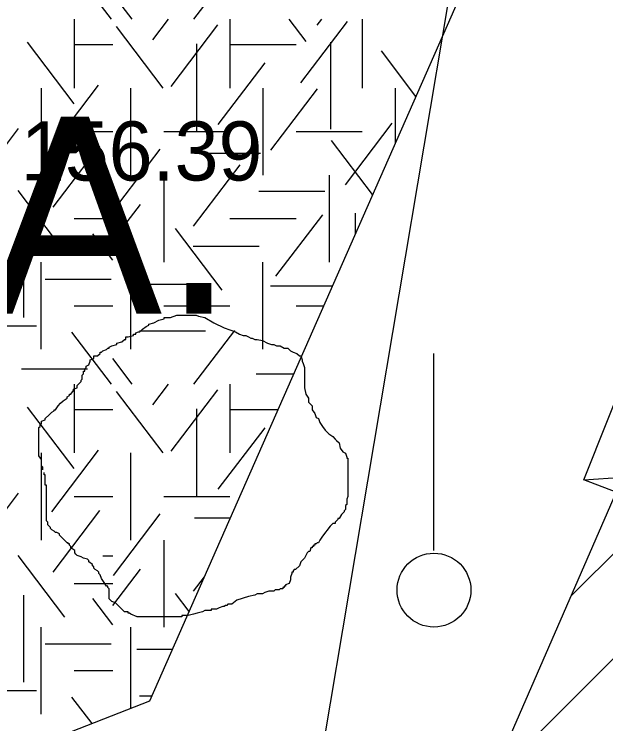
# Model space of a CAD drawing. Extents: x 419101 to 420177, y 4451541 to 4452254.
# Drawn here: x 419800.7 to 419812.72, y 4451759.36 to 4451773.77 of the extents above; entities that cross this region are included whole.
import ezdxf

# ---------------------------------------------------------------- set-up
doc = ezdxf.new("R2010")
doc.units = 0
for name, color, linetype in [('3_HALİHAZIR', 7, 'Continuous'), ('Level 28', 7, 'Continuous'), ('Level 3', 7, 'Continuous'), ('Level 41', 7, 'Continuous'), ('Level 62', 7, 'Continuous')]:
    doc.layers.add(name, color=color, linetype=linetype)

# ---------------------------------------------------------------- blocks, each defined once
blk = doc.blocks.new('YA')
at = {"layer": 'Level 41'}
blk.add_text('Y.A.', height=4, dxfattribs=at).set_placement((-5.166, -2))

msp = doc.modelspace()

# ---------------------------------------------------------------- linework, layer by layer
at = {"layer": '3_HALİHAZIR'}
for p, q in [((419809.226, 4451762.877), (419809.226, 4451766.877)), ((419812.271, 4451764.309), (419821.124, 4451764.911)), ((419812.011, 4451761.947), (419813.764, 4451763.7)), ((419810.373, 4451758.187), (419815.245, 4451763.06))]:
    msp.add_line(p, q, dxfattribs=at)
msp.add_lwpolyline([(419817.752, 4451724.764), (419823.321, 4451737.451), (419829.955, 4451734.635), (419838.043, 4451752.931), (419831.381, 4451755.837), (419839.164, 4451773.643), (419843.891, 4451784.465), (419835.037, 4451788.322), (419837.815, 4451794.878), (419819.428, 4451802.8), (419816.591, 4451796.489), (419807.861, 4451800.211), (419802.687, 4451788.493), (419826.816, 4451777.7), (419819.485, 4451761.228), (419812.932, 4451764.059), (419804.821, 4451745.448), (419811.378, 4451742.472), (419800.772, 4451718.047)], dxfattribs=at)
msp.add_lwpolyline([(419812.932, 4451764.059), (419812.271, 4451764.309), (419813.781, 4451768.097), (419821.124, 4451764.911), (419819.485, 4451761.228)], close=True, dxfattribs=at)
msp.add_circle((419809.228, 4451762.072), 0.75, dxfattribs=at)
at = {"layer": 'Level 28'}
msp.add_line((419793.716, 4451680.014), (419811.189, 4451783.942), dxfattribs=at)
at = {"layer": 'Level 3'}
for points in [[(419803.539, 4451767.501), (419803.643, 4451767.553), (419803.746, 4451767.579), (419803.746, 4451767.605), (419803.772, 4451767.605), (419803.798, 4451767.605), (419803.876, 4451767.605), (419804.006, 4451767.657), (419804.11, 4451767.657), (419804.187, 4451767.657), (419804.239, 4451767.657), (419804.317, 4451767.657), (419804.369, 4451767.657), (419804.395, 4451767.657), (419804.447, 4451767.631), (419804.577, 4451767.605), (419804.758, 4451767.501), (419804.966, 4451767.397), (419805.199, 4451767.319), (419805.277, 4451767.267), (419805.355, 4451767.241), (419805.407, 4451767.241), (419805.459, 4451767.215), (419805.51, 4451767.189), (419805.536, 4451767.189), (419805.588, 4451767.163), (419805.64, 4451767.163), (419805.744, 4451767.137), (419805.848, 4451767.085), (419805.925, 4451767.059), (419805.977, 4451767.059), (419806.029, 4451767.033), (419806.081, 4451767.033), (419806.107, 4451767.033), (419806.185, 4451766.982), (419806.263, 4451766.982), (419806.315, 4451766.93), (419806.366, 4451766.904), (419806.444, 4451766.878), (419806.496, 4451766.826), (419806.522, 4451766.826), (419806.548, 4451766.748), (419806.548, 4451766.722), (419806.574, 4451766.67), (419806.6, 4451766.592), (419806.6, 4451766.566), (419806.6, 4451766.488), (419806.6, 4451766.436), (419806.6, 4451766.358), (419806.6, 4451766.332), (419806.6, 4451766.254), (419806.6, 4451766.177), (419806.626, 4451766.047), (419806.678, 4451765.969), (419806.678, 4451765.891), (419806.756, 4451765.813), (419806.756, 4451765.735), (419806.807, 4451765.657), (419806.833, 4451765.579), (419806.885, 4451765.553), (419806.911, 4451765.475), (419806.963, 4451765.397), (419807.015, 4451765.32), (419807.093, 4451765.242), (419807.171, 4451765.19), (419807.222, 4451765.138), (419807.248, 4451765.112), (419807.3, 4451765.06), (419807.326, 4451764.956), (419807.378, 4451764.878), (419807.43, 4451764.852), (419807.456, 4451764.774), (419807.456, 4451764.748), (419807.482, 4451764.748), (419807.482, 4451764.722), (419807.482, 4451764.696), (419807.482, 4451764.644), (419807.482, 4451764.541), (419807.482, 4451764.489), (419807.482, 4451764.411), (419807.482, 4451764.333), (419807.482, 4451764.255), (419807.482, 4451764.177), (419807.482, 4451764.099), (419807.482, 4451764.047), (419807.482, 4451763.969), (419807.456, 4451763.917), (419807.456, 4451763.813), (419807.43, 4451763.787), (419807.43, 4451763.71), (419807.404, 4451763.684), (419807.404, 4451763.658), (419807.352, 4451763.606), (419807.3, 4451763.528), (419807.274, 4451763.528), (419807.274, 4451763.502), (419807.248, 4451763.476), (419807.222, 4451763.45), (419807.222, 4451763.424), (419807.197, 4451763.424), (419807.171, 4451763.424)], [(419801.282, 4451764.515), (419801.282, 4451764.541), (419801.282, 4451764.566), (419801.256, 4451764.592), (419801.256, 4451764.618), (419801.256, 4451764.644), (419801.256, 4451764.67), (419801.256, 4451764.696), (419801.256, 4451764.722), (419801.204, 4451764.8), (419801.204, 4451764.878), (419801.204, 4451764.904), (419801.204, 4451764.982), (419801.204, 4451765.06), (419801.204, 4451765.086), (419801.204, 4451765.112), (419801.204, 4451765.138), (419801.204, 4451765.164), (419801.204, 4451765.19), (419801.204, 4451765.216), (419801.204, 4451765.242), (419801.204, 4451765.268), (419801.204, 4451765.294), (419801.204, 4451765.372), (419801.23, 4451765.397), (419801.23, 4451765.423), (419801.23, 4451765.449), (419801.256, 4451765.449), (419801.256, 4451765.475), (419801.256, 4451765.501), (419801.334, 4451765.527), (419801.334, 4451765.553), (419801.412, 4451765.631), (419801.464, 4451765.683), (419801.515, 4451765.709), (419801.515, 4451765.735), (419801.541, 4451765.735), (419801.593, 4451765.813), (419801.645, 4451765.865), (419801.697, 4451765.917), (419801.775, 4451765.969), (419801.775, 4451765.995), (419801.827, 4451766.021), (419801.827, 4451766.047), (419801.853, 4451766.047), (419801.905, 4451766.125), (419801.905, 4451766.151), (419801.982, 4451766.177), (419801.982, 4451766.202), (419801.982, 4451766.228), (419802.034, 4451766.28), (419802.06, 4451766.306), (419802.06, 4451766.332), (419802.086, 4451766.358), (419802.086, 4451766.384), (419802.086, 4451766.41), (419802.086, 4451766.436), (419802.112, 4451766.462), (419802.112, 4451766.488), (419802.112, 4451766.514), (419802.138, 4451766.514), (419802.138, 4451766.54), (419802.138, 4451766.566), (419802.164, 4451766.592), (419802.164, 4451766.618), (419802.216, 4451766.644), (419802.242, 4451766.722), (419802.242, 4451766.748), (419802.32, 4451766.774), (419802.32, 4451766.8), (419802.32, 4451766.826), (419802.397, 4451766.826), (419802.449, 4451766.878), (419802.449, 4451766.904), (419802.475, 4451766.904), (419802.501, 4451766.93), (419802.579, 4451766.956), (419802.605, 4451766.982), (419802.631, 4451766.982), (419802.631, 4451767.008), (419802.683, 4451767.033), (419802.787, 4451767.059), (419802.787, 4451767.085), (419802.89, 4451767.111), (419802.942, 4451767.163), (419802.968, 4451767.163), (419802.968, 4451767.189), (419802.968, 4451767.215), (419803.02, 4451767.215), (419803.124, 4451767.241), (419803.124, 4451767.267), (419803.15, 4451767.267), (419803.176, 4451767.267), (419803.176, 4451767.293), (419803.228, 4451767.319), (419803.254, 4451767.319), (419803.305, 4451767.371), (419803.383, 4451767.423), (419803.435, 4451767.449), (419803.435, 4451767.475), (419803.539, 4451767.501)], [(419803.228, 4451761.528), (419803.202, 4451761.528), (419803.072, 4451761.58), (419803.046, 4451761.606), (419803.02, 4451761.606), (419803.02, 4451761.632), (419802.942, 4451761.632), (419802.89, 4451761.684), (419802.813, 4451761.762), (419802.761, 4451761.814), (419802.683, 4451761.84), (419802.657, 4451761.866), (419802.631, 4451761.892), (419802.631, 4451761.918), (419802.631, 4451761.996), (419802.631, 4451762.074), (419802.631, 4451762.099), (419802.605, 4451762.125), (419802.605, 4451762.151), (419802.579, 4451762.151), (419802.527, 4451762.229), (419802.475, 4451762.307), (419802.449, 4451762.385), (419802.423, 4451762.411), (419802.423, 4451762.437), (419802.397, 4451762.463), (419802.346, 4451762.489), (419802.32, 4451762.515), (419802.32, 4451762.541), (419802.294, 4451762.567), (419802.294, 4451762.593), (419802.216, 4451762.645), (419802.216, 4451762.671), (419802.19, 4451762.697), (419802.112, 4451762.723), (419802.06, 4451762.749), (419801.982, 4451762.775), (419801.956, 4451762.801), (419801.931, 4451762.827), (419801.931, 4451762.853), (419801.931, 4451762.879), (419801.853, 4451762.93), (419801.853, 4451762.956), (419801.827, 4451762.982), (419801.827, 4451763.008), (419801.801, 4451763.008), (419801.801, 4451763.034), (419801.775, 4451763.034), (419801.749, 4451763.06), (419801.723, 4451763.086), (419801.697, 4451763.112), (419801.671, 4451763.138), (419801.645, 4451763.164), (419801.619, 4451763.19), (419801.619, 4451763.216), (419801.567, 4451763.242), (419801.541, 4451763.242), (419801.515, 4451763.268), (419801.464, 4451763.294), (419801.438, 4451763.32), (419801.438, 4451763.346), (419801.412, 4451763.372), (419801.386, 4451763.398), (419801.386, 4451763.424), (419801.386, 4451763.45), (419801.36, 4451763.476), (419801.36, 4451763.502), (419801.36, 4451763.528), (419801.36, 4451763.606), (419801.36, 4451763.658), (419801.36, 4451763.684), (419801.36, 4451763.71), (419801.36, 4451763.735), (419801.36, 4451763.761), (419801.36, 4451763.787), (419801.36, 4451763.813), (419801.36, 4451763.839), (419801.36, 4451763.865), (419801.36, 4451763.891), (419801.36, 4451763.917), (419801.36, 4451763.943), (419801.36, 4451763.969), (419801.36, 4451763.995), (419801.36, 4451764.021), (419801.36, 4451764.047), (419801.36, 4451764.073), (419801.36, 4451764.151), (419801.36, 4451764.177), (419801.36, 4451764.203), (419801.334, 4451764.203), (419801.334, 4451764.229), (419801.334, 4451764.255), (419801.334, 4451764.281), (419801.334, 4451764.307), (419801.334, 4451764.333), (419801.334, 4451764.359), (419801.334, 4451764.385), (419801.334, 4451764.411), (419801.308, 4451764.411), (419801.308, 4451764.437), (419801.308, 4451764.463)], [(419807.171, 4451763.424), (419807.119, 4451763.372), (419806.963, 4451763.164), (419806.911, 4451763.086), (419806.885, 4451763.034), (419806.859, 4451763.034), (419806.833, 4451763.008), (419806.807, 4451763.008), (419806.807, 4451762.982), (419806.781, 4451762.982), (419806.781, 4451762.956), (419806.756, 4451762.956), (419806.756, 4451762.93), (419806.73, 4451762.93), (419806.704, 4451762.853), (419806.678, 4451762.853), (419806.652, 4451762.827), (419806.6, 4451762.723), (419806.522, 4451762.645), (419806.496, 4451762.567), (419806.418, 4451762.489), (419806.392, 4451762.489), (419806.366, 4451762.463), (419806.366, 4451762.437), (419806.34, 4451762.437), (419806.34, 4451762.411), (419806.315, 4451762.333), (419806.315, 4451762.281), (419806.289, 4451762.203), (419806.211, 4451762.177), (419806.211, 4451762.151), (419806.185, 4451762.151), (419806.185, 4451762.125), (419806.159, 4451762.125), (419806.159, 4451762.099), (419806.133, 4451762.099), (419806.107, 4451762.099), (419806.081, 4451762.074), (419806.055, 4451762.074), (419806.029, 4451762.074), (419806.003, 4451762.074), (419805.977, 4451762.048), (419805.951, 4451762.048), (419805.925, 4451762.048), (419805.899, 4451762.048), (419805.874, 4451762.048), (419805.796, 4451762.022), (419805.744, 4451761.996), (419805.666, 4451761.996), (419805.64, 4451761.996), (419805.588, 4451761.97), (419805.459, 4451761.944), (419805.225, 4451761.866), (419805.121, 4451761.788), (419805.043, 4451761.788), (419805.018, 4451761.762), (419804.992, 4451761.762), (419804.966, 4451761.736), (419804.94, 4451761.736), (419804.862, 4451761.71), (419804.81, 4451761.684), (419804.784, 4451761.684), (419804.758, 4451761.684), (419804.732, 4451761.684), (419804.706, 4451761.684), (419804.706, 4451761.658), (419804.68, 4451761.658), (419804.654, 4451761.658), (419804.577, 4451761.658), (419804.525, 4451761.632), (419804.421, 4451761.606), (419804.343, 4451761.58), (419804.239, 4451761.554), (419804.187, 4451761.554), (419804.161, 4451761.554), (419804.136, 4451761.554), (419804.11, 4451761.554), (419804.11, 4451761.528), (419804.084, 4451761.528), (419804.058, 4451761.528), (419804.032, 4451761.528), (419804.006, 4451761.528), (419803.98, 4451761.528), (419803.954, 4451761.528), (419803.928, 4451761.528), (419803.902, 4451761.528), (419803.876, 4451761.528), (419803.798, 4451761.528), (419803.746, 4451761.528), (419803.669, 4451761.528), (419803.617, 4451761.528), (419803.591, 4451761.528), (419803.565, 4451761.528), (419803.513, 4451761.528), (419803.435, 4451761.528), (419803.409, 4451761.528), (419803.357, 4451761.528), (419803.331, 4451761.528), (419803.279, 4451761.528), (419803.254, 4451761.528), (419803.228, 4451761.528)]]:
    msp.add_lwpolyline(points, dxfattribs=at)
at = {"layer": 'Level 41'}
for p, q in [((419802.678, 4451773.663), (419801.876, 4451774.719)), ((419804.354, 4451773.663), (419805.183, 4451774.754)), ((419803.101, 4451773.663), (419802.707, 4451774.181)), ((419801.919, 4451773.663), (419801.919, 4451772.265)), ((419801.919, 4451773.663), (419801.919, 4451772.265)), ((419803.517, 4451773.246), (419803.834, 4451773.663)), ((419805.083, 4451773.663), (419805.083, 4451772.265)), ((419806.632, 4451773.211), (419806.288, 4451773.663)), ((419806.858, 4451773.543), (419806.949, 4451773.663)), ((419807.769, 4451773.663), (419807.769, 4451772.265)), ((419803.728, 4451772.265), (419802.779, 4451773.515)), ((419803.888, 4451772.3), (419804.837, 4451773.55)), ((419806.525, 4451772.369), (419807.475, 4451773.619)), ((419801.92, 4451771.949), (419800.971, 4451773.198)), ((419807.125, 4451773.196), (419807.125, 4451771.429)), ((419801.919, 4451773.149), (419802.707, 4451773.149)), ((419804.408, 4451773.161), (419804.408, 4451771.394)), ((419805.083, 4451773.149), (419806.426, 4451773.149)), ((419808.863, 4451772.098), (419808.16, 4451773.023)), ((419804.848, 4451771.528), (419805.797, 4451772.778)), ((419801.248, 4451772.265), (419801.248, 4451770.498)), ((419801.248, 4451772.265), (419801.248, 4451770.498)), ((419801.468, 4451771.072), (419802.417, 4451772.322)), ((419803.069, 4451770.498), (419803.069, 4451772.265)), ((419805.755, 4451772.265), (419805.755, 4451770.498)), ((419805.914, 4451771.003), (419806.863, 4451772.253)), ((419808.441, 4451772.265), (419808.441, 4451771.141)), ((419807.431, 4451770.302), (419808.382, 4451771.551)), ((419799.843, 4451770.197), (419800.792, 4451771.447)), ((419801.919, 4451771.381), (419802.707, 4451771.381)), ((419803.74, 4451771.381), (419805.083, 4451771.381)), ((419806.426, 4451771.381), (419807.769, 4451771.381)), ((419807.983, 4451770.102), (419807.147, 4451771.201)), ((419801.494, 4451769.846), (419802.444, 4451771.095)), ((419802.717, 4451769.777), (419803.666, 4451771.026)), ((419804.364, 4451770.947), (419805.707, 4451770.947)), ((419804.342, 4451769.46), (419805.291, 4451770.71)), ((419803.74, 4451770.498), (419803.74, 4451768.731)), ((419807.098, 4451770.498), (419807.098, 4451768.731)), ((419801.733, 4451768.934), (419800.784, 4451770.183)), ((419802.503, 4451770.174), (419802.707, 4451770.174)), ((419805.67, 4451770.174), (419807.013, 4451770.174)), ((419802.707, 4451769.168), (419803.266, 4451769.904)), ((419801.919, 4451769.614), (419802.707, 4451769.614)), ((419805.083, 4451769.614), (419806.426, 4451769.614)), ((419806.019, 4451768.444), (419806.969, 4451769.694)), ((419807.63, 4451769.726), (419807.63, 4451769.3)), ((419800.894, 4451769.376), (419800.894, 4451767.608)), ((419802.707, 4451768.774), (419802.301, 4451769.308)), ((419804.927, 4451768.163), (419803.978, 4451769.413)), ((419804.337, 4451769.054), (419805.68, 4451769.054)), ((419801.248, 4451766.963), (419801.248, 4451768.731)), ((419803.069, 4451766.963), (419803.069, 4451768.731)), ((419805.755, 4451766.963), (419805.755, 4451768.731)), ((419801.33, 4451768.388), (419802.673, 4451768.388)), ((419803.192, 4451768.282), (419804.535, 4451768.282)), ((419805.909, 4451768.248), (419807.166, 4451768.248)), ((419801.919, 4451767.847), (419802.707, 4451767.847)), ((419803.74, 4451767.847), (419805.083, 4451767.847)), ((419806.426, 4451767.847), (419806.99, 4451767.847)), ((419799.812, 4451767.44), (419801.155, 4451767.44)), ((419802.678, 4451766.254), (419801.876, 4451767.31)), ((419803.246, 4451767.336), (419804.588, 4451767.336)), ((419804.354, 4451766.254), (419805.183, 4451767.345)), ((419803.101, 4451766.254), (419802.707, 4451766.772)), ((419800.851, 4451766.566), (419802.194, 4451766.566)), ((419805.616, 4451766.46), (419806.378, 4451766.46)), ((419801.919, 4451766.254), (419801.919, 4451764.856)), ((419801.919, 4451766.254), (419801.919, 4451764.856)), ((419803.517, 4451765.837), (419803.834, 4451766.254)), ((419803.888, 4451764.891), (419804.837, 4451766.141)), ((419805.083, 4451766.254), (419805.083, 4451764.856)), ((419803.728, 4451764.856), (419802.779, 4451766.106)), ((419801.92, 4451764.54), (419800.971, 4451765.789)), ((419801.919, 4451765.74), (419802.707, 4451765.74)), ((419804.408, 4451765.752), (419804.408, 4451763.985)), ((419805.083, 4451765.74), (419806.061, 4451765.74)), ((419804.848, 4451764.119), (419805.797, 4451765.369)), ((419801.248, 4451764.856), (419801.248, 4451763.089)), ((419801.248, 4451764.856), (419801.248, 4451763.089)), ((419801.468, 4451763.663), (419802.417, 4451764.913)), ((419803.069, 4451763.089), (419803.069, 4451764.856)), ((419799.843, 4451762.788), (419800.792, 4451764.038)), ((419801.919, 4451763.972), (419802.707, 4451763.972)), ((419803.74, 4451763.972), (419805.083, 4451763.972)), ((419801.494, 4451762.437), (419802.444, 4451763.686)), ((419802.717, 4451762.368), (419803.666, 4451763.617)), ((419804.364, 4451763.538), (419805.091, 4451763.538)), ((419803.74, 4451763.089), (419803.74, 4451761.322)), ((419801.733, 4451761.525), (419800.784, 4451762.774)), ((419802.503, 4451762.765), (419802.707, 4451762.765)), ((419802.707, 4451761.759), (419803.266, 4451762.495)), ((419804.342, 4451762.051), (419804.565, 4451762.344)), ((419801.919, 4451762.205), (419802.707, 4451762.205)), ((419800.894, 4451761.967), (419800.894, 4451760.199)), ((419804.254, 4451761.64), (419803.978, 4451762.004)), ((419802.707, 4451761.365), (419802.301, 4451761.899)), ((419801.248, 4451759.554), (419801.248, 4451761.322)), ((419803.069, 4451759.667), (419803.069, 4451761.322)), ((419801.33, 4451760.979), (419802.673, 4451760.979)), ((419803.192, 4451760.873), (419803.916, 4451760.873)), ((419801.919, 4451760.438), (419802.707, 4451760.438)), ((419799.812, 4451760.031), (419801.155, 4451760.031)), ((419802.285, 4451759.362), (419801.876, 4451759.901)), ((419803.246, 4451759.927), (419803.499, 4451759.927))]:
    msp.add_line(p, q, dxfattribs=at)
at = {"layer": 'Level 62'}
for p, q in [((419810.013, 4451774.708), (419803.45, 4451759.815)), ((419803.45, 4451759.815), (419800.814, 4451758.791))]:
    msp.add_line(p, q, dxfattribs=at)

# ---------------------------------------------------------------- block references
at = {"layer": 'Level 41'}
msp.add_blockref('YA', (419800.252, 4451769.683), dxfattribs=at)
msp.add_blockref('YA', (419800.252, 4451769.683), dxfattribs=at)

# ---------------------------------------------------------------- texts
at = {"layer": '3_HALİHAZIR'}
msp.add_text('156.39 ', height=1.2, rotation=359.9971, dxfattribs=at).set_placement((419800.836, 4451770.389))

doc.saveas('drawing.dxf')
